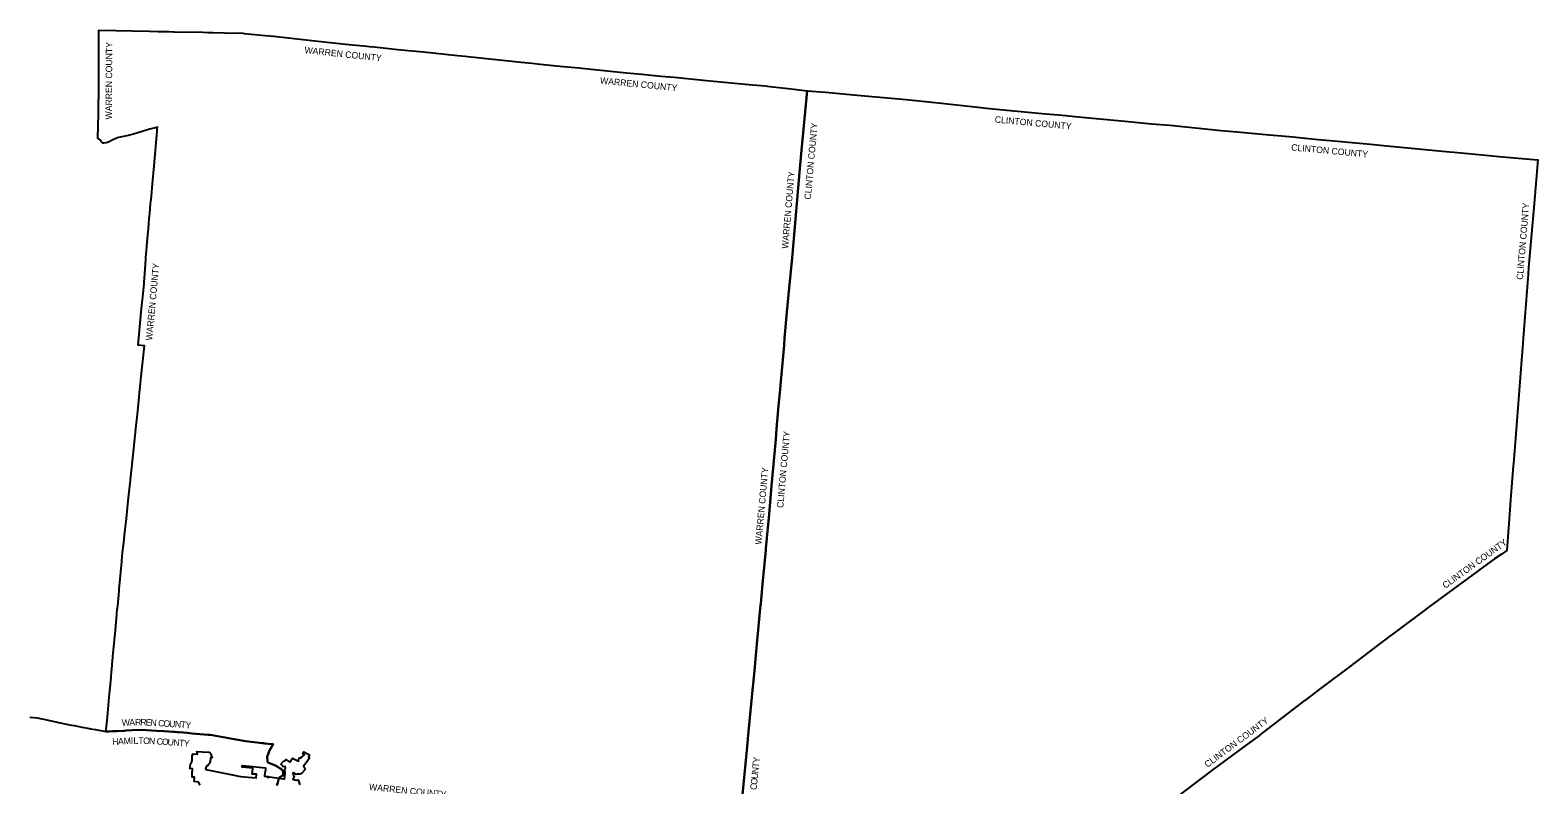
# Model space of a CAD drawing. Extents: x 1310247 to 1664935, y 235267 to 584339.
# Drawn here: x 1432281 to 1664935, y 467805 to 584339 of the extents above; entities that cross this region are included whole.
import ezdxf

# ---------------------------------------------------------------- set-up
doc = ezdxf.new("R2010")
doc.units = 0
for name, color, linetype in [('GM_X_Adjacent_County', 7, 'Continuous'), ('GM_X_Adjacent_County_Text', 7, 'Continuous'), ('GM_X_Corporation', 7, 'Continuous')]:
    doc.layers.add(name, color=color, linetype=linetype)

msp = doc.modelspace()

# ---------------------------------------------------------------- linework, layer by layer
at = {"layer": 'GM_X_Adjacent_County'}
for points in [[(1470355, 467682), (1470477, 468147), (1470634, 468792), (1470818, 468979), (1471250, 469241), (1471324, 469554), (1471278, 469969), (1471115, 470179), (1470156, 470775), (1469197, 471148), (1468981, 471266), (1468884, 471482), (1468838, 472158), (1469215, 473110), (1469771, 474068), (1469488, 474099), (1468514, 474205), (1468317, 474227), (1468070, 474254), (1465546, 474533), (1465514, 474538), (1464047, 474802), (1462090, 475171), (1460366, 475470), (1460105, 475518), (1459750, 475550), (1457862, 475710), (1457260, 475761), (1456894, 475792), (1456530, 475823), (1455952, 475872), (1455201, 475935), (1454992, 475953), (1454665, 475973), (1454264, 475999), (1453697, 476034), (1452980, 476078), (1451795, 476152), (1449437, 476298), (1448004, 476227), (1447104, 476183), (1446824, 476169), (1446586, 476157), (1445723, 476114), (1445509, 476104), (1445487, 476103), (1445250, 476091), (1445002, 476079), (1444490, 476053), (1444195, 476039), (1443984, 476028), (1444098, 477254), (1444251, 478851), (1444476, 481335), (1444523, 481841), (1444705, 483807), (1444759, 484387), (1444847, 485340), (1444872, 485607), (1444945, 486395), (1445051, 487541), (1445055, 487578), (1445361, 490723), (1445390, 491098), (1445497, 492347), (1445549, 492942), (1445593, 493388), (1445681, 494266), (1445733, 494863), (1445786, 495447), (1445993, 497704), (1446027, 498075), (1446212, 500082), (1446321, 501270), (1446353, 501608), (1446491, 503041), (1446549, 503678), (1446629, 504463), (1446713, 505217), (1446718, 505262), (1446895, 506786), (1447124, 508908), (1447427, 511678), (1447578, 513058), (1447724, 514393), (1447726, 514409), (1448276, 519738), (1448652, 523221), (1448836, 525037), (1448942, 526090), (1449101, 527682), (1449113, 527799), (1449315, 529787), (1449380, 530405), (1449934, 535585), (1448958, 535719), (1449150, 537980), (1449487, 541354), (1449714, 543629), (1449829, 544701), (1449861, 545107), (1449884, 545413), (1449988, 546753), (1450017, 547411), (1450018, 547427), (1450019, 547439), (1450130, 548952), (1450153, 549272), (1450227, 550277), (1450324, 551600), (1450376, 552147), (1450424, 552655), (1450522, 553719), (1450665, 555273), (1450734, 556022), (1450803, 556777), (1450871, 557517), (1450909, 557926), (1450933, 558176), (1451172, 560613), (1451442, 563390), (1451868, 568748), (1451902, 569175), (1451917, 569366), (1451412, 569215), (1450715, 569029), (1449565, 568671), (1448210, 568292), (1447191, 568024), (1446452, 567889), (1445914, 567746), (1445393, 567542), (1444960, 567354), (1444553, 567130), (1444206, 566991), (1443972, 566943), (1443648, 566895), (1443496, 566904), (1443388, 566964), (1443303, 567067), (1443251, 567183), (1443195, 567299), (1443153, 567358), (1443104, 567402), (1442947, 567495), (1442749, 567660), (1442777, 569557), (1442812, 571319), (1442818, 571700), (1442825, 572091), (1442836, 572909), (1442857, 574377), (1442890, 577043), (1442855, 582324), (1442856, 582398), (1442866, 584339), (1450715, 584179), (1450736, 584179), (1452022, 584152), (1453707, 584116), (1454383, 584102), (1454534, 584099), (1458988, 584007), (1459744, 583992), (1460425, 583978), (1460470, 583977), (1462261, 583940), (1465087, 583867), (1465316, 583844), (1468542, 583516), (1469819, 583386), (1475333, 582802), (1475714, 582737), (1475758, 582733), (1477162, 582587), (1480943, 582193), (1484236, 581856), (1484580, 581820), (1485297, 581747), (1486297, 581644), (1489009, 581366), (1491208, 581151), (1492956, 580980), (1498216, 580440), (1499383, 580320), (1499831, 580274), (1508028, 579406), (1509752, 579223), (1510502, 579144), (1513514, 578840), (1514569, 578744), (1516950, 578527), (1518829, 578332), (1524308, 577745), (1526680, 577524), (1529627, 577249), (1531677, 577058), (1536645, 576561), (1543157, 575958), (1545678, 575724), (1546403, 575642), (1549246, 575317), (1549694, 575266), (1552180, 574981), (1551567, 568507), (1551312, 565815), (1551044, 562988), (1549909, 549765), (1549797, 548590), (1549411, 544570), (1549068, 540794), (1548703, 536779), (1548609, 535719), (1548059, 529500), (1548052, 529426), (1547777, 526306), (1547463, 522758), (1547324, 521188), (1546926, 516687), (1546686, 513989), (1546298, 509606), (1545822, 504298), (1545798, 504044), (1545353, 499331), (1545078, 496425), (1545013, 495738), (1545002, 495623), (1544429, 489554), (1544212, 487256), (1544123, 486002), (1543861, 483362), (1543818, 482923), (1543136, 476031), (1542849, 473143), (1542090, 465215)], [(1542090, 465215), (1542849, 473143), (1543136, 476031), (1543818, 482923), (1543861, 483362), (1544123, 486002), (1544212, 487256), (1544429, 489554), (1545002, 495623), (1545013, 495738), (1545078, 496425), (1545353, 499331), (1545798, 504044), (1545822, 504298), (1546298, 509606), (1546686, 513989), (1546926, 516687), (1547324, 521188), (1547463, 522758), (1547777, 526306), (1548052, 529426), (1548059, 529500), (1548609, 535719), (1548703, 536779), (1549068, 540794), (1549411, 544570), (1549797, 548590), (1549909, 549765), (1551044, 562988), (1551312, 565815), (1551567, 568507), (1552180, 574981), (1554999, 574736), (1559309, 574361), (1567480, 573618), (1572928, 573040), (1578513, 572449), (1579838, 572308), (1580857, 572200), (1588468, 571492), (1591507, 571209), (1594558, 570925), (1600110, 570408), (1601218, 570299), (1605315, 569892), (1608125, 569657), (1616080, 568853), (1618534, 568633), (1622375, 568282), (1623453, 568184), (1625400, 568006), (1627110, 567846), (1631058, 567476), (1632910, 567303), (1638543, 566777), (1639127, 566722), (1641608, 566488), (1651277, 565574), (1652040, 565503), (1655277, 565199), (1657385, 565000), (1659499, 564802), (1664935, 564290), (1664297, 556947), (1663696, 549983), (1663551, 548179), (1663517, 547743), (1663512, 547675), (1663431, 546640), (1662666, 536773), (1662603, 535965), (1662403, 533380), (1661469, 521334), (1661161, 517359), (1661136, 517041), (1660679, 511141), (1660668, 511007), (1660124, 503996), (1659262, 503388), (1658265, 502686), (1655787, 500886), (1655741, 500852), (1648788, 495779), (1648023, 495203), (1647133, 494533), (1640676, 489672), (1638042, 487688), (1635644, 485883), (1633819, 484508), (1633505, 484272), (1633248, 484078), (1631413, 482696), (1628958, 480847), (1628919, 480818), (1621997, 475474), (1621966, 475451), (1620523, 474378), (1618604, 472952), (1614700, 470050), (1612987, 468763), (1608261, 465210)], [(1432223, 478239), (1433360, 478170), (1434108, 478007), (1434131, 478002), (1436245, 477536), (1436283, 477528), (1436640, 477449), (1437905, 477170), (1438686, 477023), (1439097, 476946), (1439355, 476897), (1440230, 476733), (1440275, 476725), (1441425, 476509), (1441436, 476507), (1441579, 476480), (1442360, 476333), (1443984, 476028), (1444195, 476039), (1444490, 476053), (1445002, 476079), (1445250, 476091), (1445487, 476103), (1445509, 476104), (1445723, 476114), (1446586, 476157), (1446824, 476169), (1447104, 476183), (1448004, 476227), (1449437, 476298), (1451795, 476152), (1452980, 476078), (1453697, 476034), (1454264, 475999), (1454665, 475973), (1454992, 475953), (1455201, 475935), (1455952, 475872), (1456530, 475823), (1456894, 475792), (1457260, 475761), (1457862, 475710), (1459750, 475550), (1460105, 475518), (1460366, 475470), (1462090, 475171), (1464047, 474802), (1465514, 474538), (1465546, 474533), (1468070, 474254), (1468317, 474227), (1468514, 474205), (1469488, 474099), (1469771, 474068), (1469215, 473110), (1468838, 472158), (1468884, 471482), (1468981, 471266), (1469197, 471148), (1470156, 470775), (1471115, 470179), (1471278, 469969), (1471324, 469554), (1471250, 469241), (1470818, 468979), (1470634, 468792), (1470477, 468147), (1470355, 467682)]]:
    msp.add_lwpolyline(points, dxfattribs=at)
at = {"layer": 'GM_X_Corporation'}
msp.add_lwpolyline([(1458490, 467783), (1458240, 468240), (1457572, 468316), (1457646, 468995), (1457272, 469019), (1457271, 469021), (1457291, 469236), (1457294, 469286), (1457262, 469288), (1457277, 469519), (1457297, 469519), (1457354, 470306), (1456940, 470337), (1457008, 470973), (1457200, 471261), (1457280, 471588), (1457257, 471743), (1457264, 472092), (1457263, 472318), (1457418, 472602), (1458088, 472565), (1458014, 472967), (1458810, 472901), (1459914, 472842), (1459993, 472808), (1460189, 472532), (1460215, 472487), (1460227, 472407), (1460253, 472223), (1460274, 472187), (1460317, 472129), (1460433, 472042), (1460165, 472034), (1460018, 471166), (1459762, 470821), (1459490, 470700), (1459416, 470586), (1459316, 470204), (1459625, 470146), (1463482, 469334), (1464728, 469092), (1467142, 468867), (1467184, 469457), (1466555, 469479), (1466648, 470335), (1466621, 470337), (1466626, 470393), (1464997, 470556), (1465017, 470791), (1466656, 470619), (1466657, 470649), (1468617, 470446), (1468586, 470146), (1468464, 469307), (1468461, 469125), (1469004, 469096), (1468926, 468966), (1469204, 469043), (1470662, 468850), (1470645, 468826), (1471369, 468745), (1471551, 468715), (1471600, 469114), (1471621, 469519), (1471616, 469804), (1471618, 469836), (1471565, 470151), (1471551, 470188), (1471701, 470401), (1471644, 470645), (1471339, 470581), (1471167, 470790), (1470970, 470987), (1471384, 471462), (1471571, 471512), (1471717, 471728), (1472328, 471315), (1472738, 471923), (1473712, 471460), (1473779, 472002), (1473829, 471994), (1474034, 471968), (1474146, 472154), (1474255, 472145), (1474420, 472270), (1474597, 472440), (1474360, 472592), (1474505, 472927), (1475374, 472423), (1475209, 472049), (1475382, 471920), (1474877, 471211), (1474485, 470712), (1474741, 470171), (1474229, 469633), (1474026, 469498), (1473880, 469480), (1473734, 469462), (1473494, 469466), (1473289, 469398), (1473245, 469452), (1473252, 469484), (1473019, 469648), (1472838, 469626), (1472922, 469233), (1472925, 469219), (1473032, 469100), (1473001, 469051), (1472950, 468979), (1472898, 468909), (1472867, 468858), (1472847, 468799), (1472823, 468707), (1473319, 468541), (1473650, 468607), (1473872, 467785)], dxfattribs=at)

# ---------------------------------------------------------------- texts
at = {"layer": 'GM_X_Adjacent_County_Text'}
for s, rotation, p in [('WARREN COUNTY', 89.67007, (1444897, 570541)), ('WARREN COUNTY', 353.92898, (1474574, 580784)), ('WARREN COUNTY', 354.40427, (1520185, 576082)), ('CLINTON COUNTY', 84.80341, (1552734, 558146)), ('CLINTON COUNTY', 354.67431, (1581094, 570083)), ('CLINTON COUNTY', 354.67633, (1626841, 565771)), ('WARREN COUNTY', 85.11296, (1549242, 550553)), ('CLINTON COUNTY', 85.22465, (1662626, 545764)), ('WARREN COUNTY', 84.7706, (1451120, 536387)), ('CLINTON COUNTY', 84.95824, (1548492, 510531)), ('WARREN COUNTY', 84.90376, (1545137, 504874)), ('CLINTON COUNTY', 35.91389, (1650655, 498057)), ('W', 2.72226, (1446441, 476898)), ('A', 2.53339, (1447591, 476953)), ('R', 0.88966, (1448467, 476992)), ('R', 358.86338, (1449272, 477004)), ('E', 356.77638, (1450076, 476989)), ('N', 356.12705, (1450820, 476947)), ('C', 356.10751, (1452005, 476866)), ('O', 356.10812, (1452817, 476811)), ('U', 356.10737, (1453700, 476751)), ('N', 356.10737, (1454582, 476691)), ('T', 356.10761, (1455464, 476631)), ('Y', 356.10737, (1456211, 476580)), ('CLINTON COUNTY', 36.77543, (1613958, 470417)), ('H', 2.8153, (1444973, 473983)), ('A', 2.79572, (1445856, 474027)), ('M', 2.39873, (1446737, 474070)), ('I', 1.69, (1447820, 474115)), ('L', 0.59914, (1448224, 474127)), ('T', 359.48572, (1448967, 474135)), ('O', 358.52643, (1449710, 474128)), ('N', 357.0083, (1450587, 474106)), ('C', 356.17642, (1451770, 474041)), ('O', 356.09544, (1452582, 473987)), ('U', 356.09435, (1453464, 473926)), ('N', 356.09578, (1454346, 473866)), ('T', 356.09493, (1455229, 473806)), ('Y', 356.09578, (1455975, 473755)), ('N', 84.42934, (1544628, 469551)), ('T', 84.42928, (1544714, 470430)), ('Y', 84.42928, (1544786, 471173)), ('WARREN COUNTY', 354.10237, (1484537, 467029)), ('C', 84.42929, (1544377, 466983)), ('O', 84.42927, (1544457, 467795)), ('U', 84.42927, (1544542, 468673))]:
    msp.add_text(s, height=1000, rotation=rotation, dxfattribs=at).set_placement(p)

doc.saveas('drawing.dxf')
